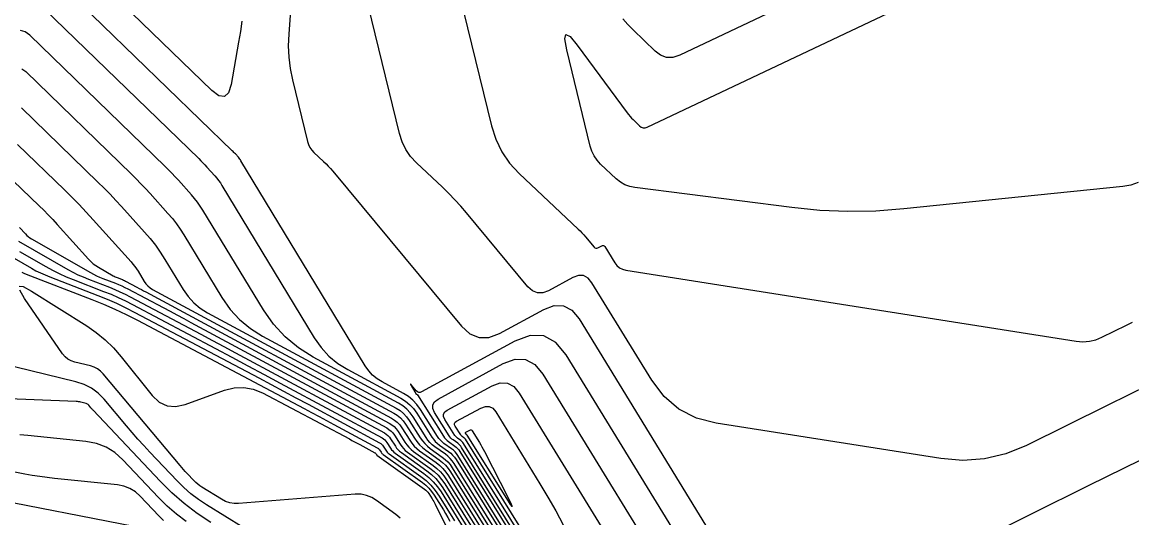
# Model space of a CAD drawing. Extents: x 1354696 to 1366163, y 660729 to 670380.
# Drawn here: x 1361758.6 to 1361846.3, y 664464.9 to 664504.1 of the extents above; entities that cross this region are included whole.
import ezdxf

# ---------------------------------------------------------------- set-up
doc = ezdxf.new("R2010")
doc.units = 0
doc.layers.add('R_Contours', color=7, linetype='Continuous')

msp = doc.modelspace()

# ---------------------------------------------------------------- linework, layer by layer
at = {"layer": 'R_Contours'}
for points in [[(1361788.783, 664524.307), (1361795.717, 664495.86), (1361796.057, 664494.795), (1361796.536, 664493.812), (1361797.154, 664492.91), (1361797.913, 664492.089), (1361802.576, 664487.697), (1361802.727, 664487.551), (1361802.873, 664487.4), (1361803.015, 664487.245), (1361803.152, 664487.085), (1361803.843, 664486.253), (1361803.903, 664486.197), (1361803.969, 664486.17), (1361804.041, 664486.171), (1361804.118, 664486.2), (1361804.437, 664486.373), (1361804.512, 664486.402), (1361804.58, 664486.4), (1361804.64, 664486.368), (1361804.691, 664486.305), (1361805.481, 664485.016), (1361805.645, 664484.799), (1361805.842, 664484.632), (1361806.072, 664484.515), (1361806.334, 664484.446), (1361841.935, 664478.83), (1361842.463, 664478.786), (1361842.978, 664478.823), (1361843.48, 664478.942), (1361843.97, 664479.141), (1361845.907, 664480.101), (1361846.391, 664480.34)], [(1361781.065, 664522.308), (1361779.698, 664503.106), (1361779.668, 664502.19), (1361779.709, 664501.281), (1361779.821, 664500.378), (1361780.003, 664499.481), (1361781.187, 664494.625), (1361781.265, 664494.379), (1361781.376, 664494.152), (1361781.518, 664493.944), (1361781.693, 664493.755), (1361782.458, 664493.035), (1361782.646, 664492.852), (1361782.828, 664492.664), (1361783.005, 664492.471), (1361783.175, 664492.271), (1361793.353, 664480.021), (1361794.017, 664479.412), (1361794.742, 664479.112), (1361795.525, 664479.122), (1361796.368, 664479.442), (1361799.86, 664481.339), (1361800.689, 664481.648), (1361801.429, 664481.626), (1361802.081, 664481.275), (1361802.644, 664480.593), (1361812.939, 664463.793)], [(1361837.727, 664514.315), (1361810.598, 664501.445), (1361810.069, 664501.272), (1361809.569, 664501.269), (1361809.096, 664501.435), (1361808.651, 664501.77), (1361806.93, 664503.448), (1361806.509, 664503.876), (1361806.106, 664504.32)], [(1361846.837, 664491.365), (1361846.246, 664491.167), (1361845.618, 664491.057), (1361828.308, 664489.28), (1361826.094, 664489.117), (1361823.882, 664489.08), (1361821.672, 664489.171), (1361819.463, 664489.389), (1361807.06, 664490.969), (1361806.65, 664491.053), (1361806.269, 664491.196), (1361805.917, 664491.399), (1361805.592, 664491.662), (1361804.35, 664492.832), (1361804.065, 664493.139), (1361803.833, 664493.478), (1361803.654, 664493.846), (1361803.527, 664494.246), (1361801.672, 664501.856), (1361801.516, 664502.732), (1361801.603, 664503.088), (1361801.932, 664502.926), (1361802.504, 664502.244), (1361806.45, 664496.887), (1361806.559, 664496.745), (1361806.674, 664496.607), (1361806.794, 664496.474), (1361806.92, 664496.347), (1361807.435, 664495.845), (1361807.568, 664495.744), (1361807.709, 664495.695), (1361807.859, 664495.696), (1361808.017, 664495.748), (1361842.221, 664511.974)], [(1361775.995, 664504.142), (1361775.878, 664503.303), (1361775.74, 664502.467), (1361775.141, 664499.129), (1361774.934, 664498.473), (1361774.612, 664498.173), (1361774.176, 664498.229), (1361773.625, 664498.641), (1361760.224, 664511.64)], [(1361847.659, 664475.352), (1361846.045, 664474.563), (1361844.435, 664473.768), (1361837.998, 664470.576), (1361836.368, 664469.913), (1361834.697, 664469.519), (1361832.985, 664469.395), (1361831.232, 664469.54), (1361813.486, 664472.34), (1361811.917, 664472.75), (1361810.545, 664473.454), (1361809.37, 664474.451), (1361808.39, 664475.743), (1361803.668, 664483.449), (1361803.36, 664483.821), (1361803.005, 664484.013), (1361802.601, 664484.025), (1361802.148, 664483.856), (1361800.243, 664482.821), (1361799.783, 664482.647), (1361799.355, 664482.641), (1361798.96, 664482.805), (1361798.598, 664483.137), (1361793.756, 664488.965), (1361793.301, 664489.496), (1361792.83, 664490.013), (1361792.344, 664490.515), (1361791.842, 664491.002), (1361789.803, 664492.922), (1361789.336, 664493.427), (1361788.956, 664493.982), (1361788.661, 664494.587), (1361788.452, 664495.242), (1361784.889, 664509.861)], [(1361803.72, 664452.661), (1361793.07, 664469.786), (1361792.966, 664469.938), (1361792.848, 664470.077), (1361792.716, 664470.204), (1361792.572, 664470.318), (1361791.968, 664470.75), (1361791.823, 664470.864), (1361791.691, 664470.991), (1361791.573, 664471.129), (1361791.467, 664471.28), (1361790.109, 664473.437), (1361789.834, 664473.819), (1361789.518, 664474.155), (1361789.161, 664474.448), (1361788.762, 664474.696), (1361787.084, 664475.601), (1361786.686, 664475.85), (1361786.331, 664476.144), (1361786.019, 664476.484), (1361785.751, 664476.869), (1361775.927, 664493.086), (1361775.88, 664493.16), (1361775.83, 664493.232), (1361775.776, 664493.301), (1361775.718, 664493.368), (1361775.483, 664493.63), (1361775.423, 664493.695), (1361775.362, 664493.759), (1361775.301, 664493.822), (1361775.238, 664493.884), (1361759.896, 664508.766)], [(1361759.568, 664505.891), (1361772.584, 664493.266), (1361772.751, 664493.101), (1361772.916, 664492.933), (1361773.077, 664492.763), (1361773.236, 664492.589), (1361773.865, 664491.89), (1361774.018, 664491.712), (1361774.162, 664491.528), (1361774.297, 664491.336), (1361774.423, 664491.139), (1361781.723, 664479.087), (1361782.254, 664478.325), (1361782.872, 664477.652), (1361783.574, 664477.07), (1361784.362, 664476.577), (1361788.562, 664474.312), (1361788.935, 664474.08), (1361789.27, 664473.806), (1361789.565, 664473.492), (1361789.822, 664473.135), (1361791.01, 664471.248), (1361791.136, 664471.068), (1361791.278, 664470.902), (1361791.434, 664470.751), (1361791.607, 664470.615), (1361792.328, 664470.1), (1361792.5, 664469.963), (1361792.657, 664469.812), (1361792.797, 664469.647), (1361792.922, 664469.466), (1361802.382, 664454.254)], [(1361801.044, 664455.847), (1361792.774, 664469.145), (1361792.629, 664469.355), (1361792.465, 664469.548), (1361792.284, 664469.723), (1361792.083, 664469.882), (1361791.246, 664470.48), (1361791.046, 664470.638), (1361790.864, 664470.814), (1361790.7, 664471.006), (1361790.553, 664471.215), (1361789.526, 664472.846), (1361789.292, 664473.171), (1361789.022, 664473.459), (1361788.717, 664473.709), (1361788.376, 664473.921), (1361781.641, 664477.553), (1361780.463, 664478.289), (1361779.412, 664479.16), (1361778.49, 664480.166), (1361777.695, 664481.306), (1361772.918, 664489.191), (1361772.713, 664489.512), (1361772.494, 664489.823), (1361772.26, 664490.123), (1361772.011, 664490.412), (1361770.989, 664491.548), (1361770.731, 664491.83), (1361770.469, 664492.107), (1361770.202, 664492.38), (1361769.93, 664492.648), (1361759.241, 664503.017), (1361758.873, 664503.288), (1361758.489, 664503.405)], [(1361758.614, 664500.363), (1361758.913, 664500.142), (1361767.276, 664492.03), (1361767.652, 664491.659), (1361768.022, 664491.281), (1361768.386, 664490.897), (1361768.743, 664490.507), (1361770.158, 664488.934), (1361770.502, 664488.534), (1361770.826, 664488.118), (1361771.129, 664487.688), (1361771.413, 664487.243), (1361774.426, 664482.27), (1361775.071, 664481.345), (1361775.82, 664480.529), (1361776.673, 664479.822), (1361777.629, 664479.224), (1361788.19, 664473.529), (1361788.498, 664473.338), (1361788.775, 664473.111), (1361789.019, 664472.851), (1361789.231, 664472.556), (1361790.096, 664471.182), (1361790.263, 664470.944), (1361790.45, 664470.725), (1361790.657, 664470.526), (1361790.886, 664470.345), (1361791.839, 664469.664), (1361792.067, 664469.483), (1361792.274, 664469.283), (1361792.46, 664469.064), (1361792.625, 664468.825), (1361799.705, 664457.44)], [(1361758.585, 664497.268), (1361764.622, 664491.412), (1361765.103, 664490.938), (1361765.575, 664490.455), (1361766.04, 664489.965), (1361766.496, 664489.466), (1361768.304, 664487.457), (1361768.744, 664486.945), (1361769.158, 664486.414), (1361769.546, 664485.864), (1361769.909, 664485.295), (1361771.354, 664482.91), (1361771.742, 664482.353), (1361772.193, 664481.861), (1361772.707, 664481.435), (1361773.283, 664481.075), (1361788.004, 664473.138), (1361788.28, 664472.966), (1361788.527, 664472.764), (1361788.746, 664472.531), (1361788.936, 664472.267), (1361789.64, 664471.15), (1361789.826, 664470.882), (1361790.036, 664470.637), (1361790.269, 664470.413), (1361790.525, 664470.211), (1361791.595, 664469.446), (1361791.851, 664469.243), (1361792.083, 664469.019), (1361792.292, 664468.773), (1361792.477, 664468.505), (1361798.367, 664459.033)], [(1361758.257, 664494.393), (1361761.967, 664490.795), (1361762.553, 664490.217), (1361763.129, 664489.629), (1361763.694, 664489.032), (1361764.249, 664488.425), (1361767.238, 664485.104), (1361767.39, 664484.927), (1361767.534, 664484.742), (1361767.669, 664484.551), (1361767.795, 664484.354), (1361768.281, 664483.551), (1361768.413, 664483.361), (1361768.567, 664483.194), (1361768.742, 664483.049), (1361768.938, 664482.926), (1361787.818, 664472.747), (1361788.061, 664472.595), (1361788.28, 664472.416), (1361788.473, 664472.211), (1361788.64, 664471.978), (1361789.261, 664470.992), (1361789.426, 664470.756), (1361789.612, 664470.538), (1361789.818, 664470.34), (1361790.045, 664470.161), (1361791.351, 664469.227), (1361791.634, 664469.003), (1361791.892, 664468.755), (1361792.123, 664468.482), (1361792.329, 664468.184), (1361797.263, 664460.251)], [(1361757.93, 664491.519), (1361759.967, 664489.543), (1361760.333, 664489.181), (1361760.693, 664488.814), (1361761.046, 664488.441), (1361761.394, 664488.062), (1361763.878, 664485.301), (1361764.054, 664485.12), (1361764.243, 664484.955), (1361764.444, 664484.805), (1361764.658, 664484.671), (1361765.829, 664484.002), (1361765.906, 664483.96), (1361765.984, 664483.921), (1361766.063, 664483.885), (1361766.144, 664483.852), (1361766.471, 664483.726), (1361766.552, 664483.694), (1361766.632, 664483.658), (1361766.711, 664483.621), (1361766.789, 664483.581), (1361767.702, 664483.098), (1361767.88, 664483.003), (1361768.057, 664482.908), (1361768.235, 664482.813), (1361768.412, 664482.718), (1361787.632, 664472.355), (1361787.843, 664472.224), (1361788.032, 664472.069), (1361788.2, 664471.89), (1361788.345, 664471.688), (1361788.883, 664470.834), (1361789.027, 664470.629), (1361789.188, 664470.44), (1361789.367, 664470.268), (1361789.563, 664470.113), (1361791.106, 664469.009), (1361791.418, 664468.763), (1361791.701, 664468.49), (1361791.955, 664468.19), (1361792.181, 664467.864), (1361796.372, 664461.123)], [(1361758.426, 664487.822), (1361758.889, 664487.307), (1361758.997, 664487.196), (1361759.114, 664487.094), (1361759.237, 664487.002), (1361759.369, 664486.92), (1361764.036, 664484.252), (1361764.272, 664484.124), (1361764.511, 664484.004), (1361764.755, 664483.894), (1361765.003, 664483.793), (1361766.004, 664483.407), (1361766.253, 664483.307), (1361766.498, 664483.2), (1361766.74, 664483.085), (1361766.979, 664482.963), (1361769.776, 664481.481), (1361770.32, 664481.192), (1361770.865, 664480.901), (1361771.408, 664480.61), (1361771.952, 664480.318), (1361787.445, 664471.964), (1361787.624, 664471.853), (1361787.785, 664471.721), (1361787.926, 664471.57), (1361788.05, 664471.399), (1361788.506, 664470.675), (1361788.627, 664470.501), (1361788.764, 664470.342), (1361788.915, 664470.196), (1361789.081, 664470.064), (1361790.862, 664468.791), (1361791.201, 664468.523), (1361791.509, 664468.226), (1361791.786, 664467.899), (1361792.032, 664467.543), (1361795.482, 664461.996)], [(1361758.336, 664486.736), (1361762.244, 664484.502), (1361762.637, 664484.287), (1361763.038, 664484.087), (1361763.446, 664483.903), (1361763.862, 664483.734), (1361765.537, 664483.088), (1361765.954, 664482.92), (1361766.364, 664482.741), (1361766.769, 664482.549), (1361767.169, 664482.345), (1361771.849, 664479.864), (1361772.761, 664479.38), (1361773.672, 664478.894), (1361774.582, 664478.407), (1361775.491, 664477.917), (1361787.259, 664471.573), (1361787.406, 664471.481), (1361787.537, 664471.374), (1361787.653, 664471.25), (1361787.754, 664471.11), (1361788.128, 664470.517), (1361788.227, 664470.374), (1361788.339, 664470.243), (1361788.463, 664470.124), (1361788.6, 664470.016), (1361790.618, 664468.573), (1361790.985, 664468.283), (1361791.318, 664467.961), (1361791.618, 664467.608), (1361791.884, 664467.223), (1361794.592, 664462.868)], [(1361758.418, 664485.915), (1361760.503, 664484.723), (1361761.029, 664484.436), (1361761.564, 664484.169), (1361762.11, 664483.922), (1361762.665, 664483.696), (1361765.071, 664482.769), (1361765.654, 664482.534), (1361766.23, 664482.282), (1361766.798, 664482.013), (1361767.359, 664481.726), (1361773.923, 664478.248), (1361775.202, 664477.569), (1361776.479, 664476.887), (1361777.756, 664476.203), (1361779.031, 664475.517), (1361787.073, 664471.181), (1361787.187, 664471.11), (1361787.29, 664471.026), (1361787.38, 664470.93), (1361787.459, 664470.82), (1361787.75, 664470.358), (1361787.828, 664470.247), (1361787.915, 664470.145), (1361788.012, 664470.052), (1361788.118, 664469.968), (1361790.374, 664468.355), (1361790.768, 664468.043), (1361791.127, 664467.697), (1361791.449, 664467.317), (1361791.736, 664466.902), (1361793.702, 664463.741)], [(1361757.993, 664485.383), (1361759.375, 664484.593), (1361759.724, 664484.403), (1361760.079, 664484.225), (1361760.441, 664484.062), (1361760.809, 664483.912), (1361764.604, 664482.45), (1361765.355, 664482.147), (1361766.096, 664481.823), (1361766.827, 664481.476), (1361767.548, 664481.108), (1361777.34, 664475.919), (1361778.315, 664475.402), (1361779.288, 664474.882), (1361780.261, 664474.361), (1361781.232, 664473.839), (1361786.887, 664470.79), (1361786.969, 664470.739), (1361787.042, 664470.679), (1361787.107, 664470.609), (1361787.164, 664470.531), (1361787.373, 664470.199), (1361787.428, 664470.12), (1361787.491, 664470.046), (1361787.56, 664469.98), (1361787.636, 664469.919), (1361790.129, 664468.137), (1361790.552, 664467.803), (1361790.936, 664467.432), (1361791.281, 664467.025), (1361791.587, 664466.582), (1361792.812, 664464.613)], [(1361758.594, 664484.282), (1361758.772, 664484.202), (1361758.953, 664484.128), (1361764.137, 664482.131), (1361765.056, 664481.761), (1361765.962, 664481.364), (1361766.856, 664480.94), (1361767.738, 664480.49), (1361780.917, 664473.506), (1361781.507, 664473.193), (1361782.097, 664472.878), (1361782.686, 664472.562), (1361783.275, 664472.246), (1361786.701, 664470.398), (1361786.75, 664470.368), (1361786.795, 664470.331), (1361786.834, 664470.289), (1361786.868, 664470.242), (1361786.995, 664470.041), (1361787.029, 664469.992), (1361787.067, 664469.948), (1361787.109, 664469.908), (1361787.155, 664469.871), (1361790.266, 664467.647), (1361790.534, 664467.435), (1361790.778, 664467.199), (1361790.997, 664466.941), (1361791.192, 664466.659), (1361791.921, 664465.486), (1361792.1, 664465.191), (1361792.272, 664464.892), (1361792.437, 664464.588)], [(1361758.403, 664483.166), (1361758.716, 664483.142), (1361759.379, 664482.782), (1361763.732, 664480.04), (1361764.492, 664479.517), (1361765.201, 664478.936), (1361765.859, 664478.297), (1361766.465, 664477.602), (1361768.916, 664474.544), (1361769.465, 664474.015), (1361770.08, 664473.718), (1361770.759, 664473.652), (1361771.503, 664473.817), (1361774.611, 664474.943), (1361775.382, 664475.141), (1361776.141, 664475.172), (1361776.889, 664475.036), (1361777.625, 664474.733), (1361784.493, 664471.093), (1361784.7, 664470.983), (1361784.906, 664470.874), (1361785.112, 664470.763), (1361785.317, 664470.653), (1361786.514, 664470.007), (1361786.532, 664469.996), (1361786.547, 664469.984), (1361786.561, 664469.969), (1361786.573, 664469.952), (1361786.617, 664469.882), (1361786.629, 664469.865), (1361786.642, 664469.85), (1361786.657, 664469.836), (1361786.673, 664469.823), (1361790.441, 664467.129), (1361790.537, 664467.053), (1361790.624, 664466.969), (1361790.702, 664466.877), (1361790.771, 664466.777), (1361791.031, 664466.359), (1361791.095, 664466.253), (1361791.156, 664466.147), (1361791.215, 664466.039), (1361791.271, 664465.929), (1361802.741, 664442.912)], [(1361788.508, 664464.825), (1361788.154, 664465.122), (1361786.65, 664466.238), (1361786.262, 664466.477), (1361785.852, 664466.638), (1361785.419, 664466.72), (1361784.964, 664466.723), (1361775.741, 664465.999), (1361775.38, 664465.998), (1361775.033, 664466.053), (1361774.699, 664466.163), (1361774.378, 664466.33), (1361772.843, 664467.279), (1361772.674, 664467.391), (1361772.514, 664467.513), (1361772.362, 664467.646), (1361772.218, 664467.788), (1361771.66, 664468.379), (1361771.522, 664468.527), (1361771.386, 664468.678), (1361771.252, 664468.83), (1361771.12, 664468.985), (1361765.036, 664476.241), (1361764.821, 664476.461), (1361764.58, 664476.639), (1361764.313, 664476.775), (1361764.021, 664476.87), (1361762.798, 664477.164), (1361762.509, 664477.261), (1361762.251, 664477.404), (1361762.025, 664477.594), (1361761.831, 664477.83), (1361758.825, 664482.206), (1361758.439, 664482.854)], [(1361818.4, 664450.355), (1361801.621, 664477.737), (1361800.802, 664478.729), (1361799.854, 664479.24), (1361798.777, 664479.271), (1361797.572, 664478.821), (1361790.202, 664474.817), (1361790.082, 664474.772), (1361789.971, 664474.77), (1361789.869, 664474.813), (1361789.775, 664474.899), (1361789.406, 664475.343), (1361789.34, 664475.419), (1361789.313, 664475.44), (1361789.324, 664475.407), (1361789.374, 664475.32), (1361789.779, 664474.651), (1361789.784, 664474.643), (1361789.791, 664474.636), (1361789.798, 664474.63), (1361789.806, 664474.626), (1361789.839, 664474.608), (1361789.847, 664474.603), (1361789.854, 664474.597), (1361789.86, 664474.59), (1361789.865, 664474.583), (1361791.924, 664471.313), (1361792.009, 664471.191), (1361792.105, 664471.079), (1361792.211, 664470.977), (1361792.328, 664470.885), (1361792.816, 664470.536), (1361792.933, 664470.444), (1361793.039, 664470.341), (1361793.134, 664470.229), (1361793.219, 664470.107), (1361805.058, 664451.068)], [(1361780.442, 664461.407), (1361773.198, 664465.886), (1361772.572, 664466.302), (1361771.976, 664466.756), (1361771.412, 664467.247), (1361770.878, 664467.777), (1361768.718, 664470.063), (1361768.247, 664470.569), (1361767.785, 664471.08), (1361767.33, 664471.599), (1361766.882, 664472.125), (1361765.108, 664474.241), (1361764.636, 664474.724), (1361764.107, 664475.115), (1361763.521, 664475.414), (1361762.879, 664475.622), (1361756.95, 664477.05)], [(1361806.397, 664449.475), (1361793.367, 664470.427), (1361793.303, 664470.52), (1361793.23, 664470.606), (1361793.149, 664470.684), (1361793.061, 664470.754), (1361792.689, 664471.02), (1361792.6, 664471.09), (1361792.519, 664471.168), (1361792.446, 664471.253), (1361792.381, 664471.346), (1361791.222, 664473.187), (1361791.079, 664473.508), (1361791.078, 664473.791), (1361791.218, 664474.038), (1361791.499, 664474.248), (1361796.661, 664477.052), (1361797.589, 664477.398), (1361798.418, 664477.374), (1361799.148, 664476.981), (1361799.778, 664476.217), (1361811.606, 664456.915)], [(1361807.735, 664447.882), (1361793.515, 664470.747), (1361793.471, 664470.811), (1361793.421, 664470.87), (1361793.366, 664470.924), (1361793.305, 664470.972), (1361793.049, 664471.155), (1361792.988, 664471.203), (1361792.933, 664471.256), (1361792.883, 664471.315), (1361792.838, 664471.379), (1361792.042, 664472.643), (1361791.944, 664472.863), (1361791.943, 664473.058), (1361792.039, 664473.228), (1361792.232, 664473.372), (1361795.778, 664475.298), (1361796.415, 664475.536), (1361796.985, 664475.52), (1361797.486, 664475.249), (1361797.919, 664474.725), (1361804.812, 664463.476)], [(1361773.553, 664464.494), (1361772.469, 664465.213), (1361771.439, 664465.998), (1361770.462, 664466.849), (1361769.538, 664467.765), (1361764.25, 664473.362), (1361764.204, 664473.411), (1361764.159, 664473.461), (1361764.115, 664473.512), (1361764.071, 664473.564), (1361763.897, 664473.771), (1361763.851, 664473.818), (1361763.799, 664473.856), (1361763.742, 664473.886), (1361763.679, 664473.906), (1361763.269, 664474.005), (1361763.178, 664474.024), (1361763.087, 664474.039), (1361762.995, 664474.05), (1361762.903, 664474.055), (1361756.908, 664474.284)], [(1361809.073, 664446.289), (1361793.664, 664471.068), (1361793.64, 664471.103), (1361793.612, 664471.135), (1361793.582, 664471.164), (1361793.549, 664471.19), (1361793.41, 664471.289), (1361793.377, 664471.316), (1361793.347, 664471.345), (1361793.319, 664471.377), (1361793.295, 664471.411), (1361792.862, 664472.1), (1361792.808, 664472.219), (1361792.808, 664472.325), (1361792.86, 664472.418), (1361792.965, 664472.496), (1361794.895, 664473.544), (1361795.242, 664473.674), (1361795.552, 664473.665), (1361795.824, 664473.518), (1361796.06, 664473.232), (1361799.539, 664467.554), (1361800.181, 664466.484), (1361800.802, 664465.402), (1361801.401, 664464.308)], [(1361771.598, 664464.566), (1361770.829, 664465.152), (1361770.101, 664465.786), (1361769.412, 664466.47), (1361766.6, 664469.446), (1361765.966, 664470.013), (1361765.264, 664470.444), (1361764.495, 664470.739), (1361763.659, 664470.897), (1361759.079, 664471.371), (1361758.76, 664471.401), (1361758.44, 664471.427)], [(1361829.285, 664460.652), (1361842.963, 664467.434), (1361845.7, 664468.785), (1361848.441, 664470.126)], [(1361769.811, 664464.643), (1361769.433, 664465.018), (1361767.965, 664466.572), (1361767.577, 664466.919), (1361767.148, 664467.182), (1361766.679, 664467.362), (1361766.168, 664467.459), (1361761.2, 664467.973), (1361760.608, 664468.041), (1361760.017, 664468.122), (1361759.428, 664468.216), (1361758.841, 664468.324), (1361755.775, 664468.921)], [(1361767.464, 664464.175), (1361755.826, 664466.442)]]:
    msp.add_lwpolyline(points, dxfattribs=at)
msp.add_lwpolyline([(1361793.808, 664471.394), (1361793.804, 664471.399), (1361793.799, 664471.404), (1361793.793, 664471.408), (1361793.771, 664471.424), (1361793.765, 664471.429), (1361793.76, 664471.433), (1361793.756, 664471.438), (1361793.752, 664471.444), (1361793.682, 664471.556), (1361793.673, 664471.575), (1361793.673, 664471.593), (1361793.681, 664471.608), (1361793.698, 664471.62), (1361794.012, 664471.791), (1361794.068, 664471.812), (1361794.119, 664471.81), (1361794.163, 664471.786), (1361794.201, 664471.74), (1361794.766, 664470.818), (1361794.871, 664470.644), (1361794.971, 664470.468), (1361795.069, 664470.29), (1361795.163, 664470.111), (1361797.036, 664466.444), (1361797.286, 664465.937), (1361797.351, 664465.757), (1361797.231, 664465.906), (1361796.925, 664466.382), (1361793.812, 664471.388)], close=True, dxfattribs=at)

doc.saveas('drawing.dxf')
